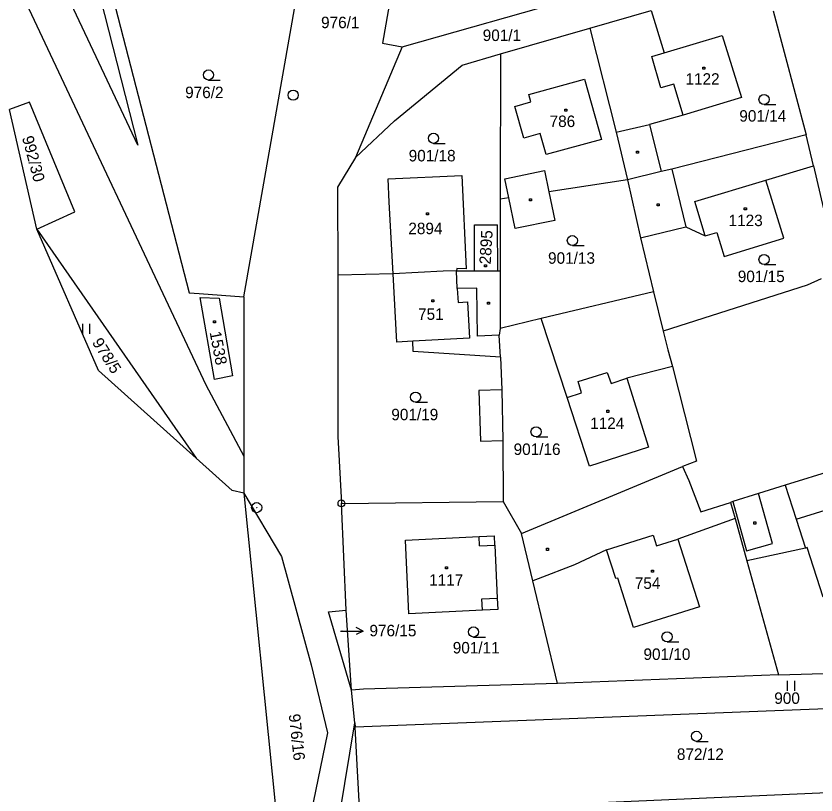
# Model space of a CAD drawing. Extents: x -795483 to -789093, y -1112258 to -1108741.
# Drawn here: x -791654.7 to -791536.2, y -1109788.3 to -1109673 of the extents above; entities that cross this region are included whole.
import ezdxf

# ---------------------------------------------------------------- set-up
doc = ezdxf.new("R2010")
doc.units = 0
for name, color, linetype in [('Komunikace', 7, 'Continuous'), ('Vrstva 1', 7, 'Continuous'), ('Vrstva 14', 7, 'Continuous'), ('Vrstva 15', 7, 'Continuous'), ('Vrstva 16', 7, 'Continuous'), ('Vrstva 2', 7, 'Continuous'), ('Vrstva 23', 7, 'Continuous'), ('Vrstva 25', 7, 'Continuous'), ('Vrstva 28', 7, 'Continuous')]:
    doc.layers.add(name, color=color, linetype=linetype)

msp = doc.modelspace()

# ---------------------------------------------------------------- linework, layer by layer
at = {"layer": 'Komunikace'}
msp.add_line((-791606.6, -1109764.06), (-791606.27, -1109764.06), dxfattribs=at)
at = {"layer": 'Vrstva 1'}
for p, q in [((-791636.66, -1109692.08), (-791671.48, -1109618.12)), ((-791676.67, -1109621.05), (-791626.58, -1109727.58)), ((-791620.92, -1109714.56), (-791610.83, -1109657.03)), ((-791597.21, -1109659.19), (-791600.41, -1109677.01)), ((-791643.57, -1109664.83), (-791636.66, -1109692.08)), ((-791641.78, -1109664.7), (-791629.05, -1109713.95)), ((-791597.49, -1109677.51), (-791563.16, -1109667.8)), ((-791569.65, -1109674.75), (-791560.59, -1109672.17)), ((-791560.59, -1109672.17), (-791558.66, -1109678.44)), ((-791542.5, -1109672.19), (-791537.61, -1109690.56)), ((-791582.92, -1109678.55), (-791569.65, -1109674.75)), ((-791569.65, -1109674.75), (-791565.75, -1109690.19)), ((-791558.66, -1109678.44), (-791550.05, -1109675.83)), ((-791550.05, -1109675.83), (-791547.21, -1109685.05)), ((-791597.49, -1109677.51), (-791604.39, -1109693.91)), ((-791600.41, -1109677.01), (-791597.49, -1109677.51)), ((-791588.58, -1109680.23), (-791582.92, -1109678.55)), ((-791582.92, -1109678.55), (-791582.95, -1109700.09)), ((-791598.61, -1109688.51), (-791588.58, -1109680.23)), ((-791652.69, -1109685.71), (-791655.65, -1109686.82)), ((-791645.96, -1109701.97), (-791652.69, -1109685.71)), ((-791547.21, -1109685.05), (-791555.83, -1109687.65)), ((-791651.59, -1109704.55), (-791655.65, -1109686.82)), ((-791555.83, -1109687.65), (-791560.85, -1109689.04)), ((-791604.39, -1109693.91), (-791598.61, -1109688.51)), ((-791560.85, -1109689.04), (-791559.11, -1109696.02)), ((-791565.75, -1109690.19), (-791564.1, -1109697.24)), ((-791537.61, -1109690.56), (-791557.52, -1109695.63)), ((-791536.54, -1109695.17), (-791537.61, -1109690.56)), ((-791604.39, -1109693.91), (-791607.04, -1109698.33)), ((-791543.61, -1109697.29), (-791536.54, -1109695.17)), ((-791536.54, -1109695.17), (-791533.9, -1109706.41)), ((-791599.57, -1109697.09), (-791588.62, -1109696.61)), ((-791588.62, -1109696.61), (-791588.01, -1109710.4)), ((-791559.11, -1109696.02), (-791564.1, -1109697.24)), ((-791557.52, -1109695.63), (-791559.11, -1109696.02)), ((-791599.4, -1109700.56), (-791599.57, -1109697.09)), ((-791564.1, -1109697.24), (-791575.73, -1109699)), ((-791564.1, -1109697.24), (-791562.15, -1109705.83)), ((-791540.91, -1109705.89), (-791543.61, -1109697.29)), ((-791607.04, -1109698.33), (-791607.02, -1109711.34)), ((-791575.73, -1109699), (-791574.85, -1109703.23)), ((-791581.68, -1109699.9), (-791582.95, -1109700.09)), ((-791582.95, -1109700.09), (-791582.95, -1109704.15)), ((-791580.74, -1109704.42), (-791581.68, -1109699.9)), ((-791598.82, -1109711.15), (-791599.4, -1109700.56)), ((-791651.59, -1109704.55), (-791645.96, -1109701.97)), ((-791574.85, -1109703.23), (-791580.74, -1109704.42)), ((-791642.49, -1109725.47), (-791651.59, -1109704.55)), ((-791651.59, -1109704.55), (-791627.99, -1109738.47)), ((-791586.75, -1109703.91), (-791583.34, -1109703.88)), ((-791586.75, -1109710.72), (-791586.75, -1109703.91)), ((-791583.31, -1109710.71), (-791583.34, -1109703.88)), ((-791582.95, -1109704.15), (-791582.96, -1109710.71)), ((-791562.15, -1109705.83), (-791555.45, -1109704.21)), ((-791555.45, -1109704.21), (-791552.58, -1109705.54)), ((-791562.15, -1109705.83), (-791560.22, -1109713.83)), ((-791552.58, -1109705.54), (-791550.85, -1109705.02)), ((-791550.85, -1109705.02), (-791549.79, -1109708.57)), ((-791549.79, -1109708.57), (-791540.91, -1109705.89)), ((-791591.39, -1109710.74), (-791598.82, -1109711.15)), ((-791589.4, -1109710.73), (-791591.39, -1109710.74)), ((-791589.39, -1109710.36), (-791589.4, -1109710.73)), ((-791589.4, -1109710.73), (-791586.75, -1109710.72)), ((-791588.01, -1109710.4), (-791589.39, -1109710.36)), ((-791586.75, -1109710.72), (-791583.31, -1109710.71)), ((-791583.31, -1109710.71), (-791582.96, -1109710.71)), ((-791582.96, -1109710.71), (-791582.97, -1109719.24)), ((-791598.82, -1109711.15), (-791607.02, -1109711.34)), ((-791607.02, -1109711.34), (-791607.02, -1109735.24)), ((-791598.28, -1109721.28), (-791598.82, -1109711.15)), ((-791535.4, -1109711.89), (-791537.48, -1109712.85)), ((-791537.48, -1109712.85), (-791558.78, -1109719.64)), ((-791629.05, -1109713.95), (-791627.53, -1109714.06)), ((-791627.53, -1109714.06), (-791620.92, -1109714.56)), ((-791560.22, -1109713.83), (-791576.86, -1109717.79)), ((-791560.22, -1109713.83), (-791558.78, -1109719.64)), ((-791627.41, -1109714.65), (-791624.6, -1109714.75)), ((-791625.29, -1109726.79), (-791627.41, -1109714.65)), ((-791624.6, -1109714.75), (-791622.59, -1109726.27)), ((-791620.92, -1109714.56), (-791620.92, -1109732.49)), ((-791576.86, -1109717.79), (-791582.97, -1109719.24)), ((-791573.03, -1109729.46), (-791576.86, -1109717.79)), ((-791582.97, -1109719.24), (-791583.08, -1109720.23)), ((-791582.89, -1109723.49), (-791583.08, -1109720.23)), ((-791558.78, -1109719.64), (-791558.11, -1109722.4)), ((-791595.89, -1109721.15), (-791598.28, -1109721.28)), ((-791595.83, -1109722.65), (-791595.89, -1109721.15)), ((-791582.89, -1109723.49), (-791595.83, -1109722.65)), ((-791558.11, -1109722.4), (-791557.44, -1109724.89)), ((-791582.89, -1109723.49), (-791582.73, -1109728.32)), ((-791557.44, -1109724.89), (-791564.18, -1109726.63)), ((-791557.44, -1109724.89), (-791553.88, -1109738.89)), ((-791627.99, -1109738.47), (-791642.49, -1109725.47)), ((-791622.59, -1109726.27), (-791625.29, -1109726.79)), ((-791564.18, -1109726.63), (-791560.97, -1109736.83)), ((-791626.58, -1109727.58), (-791620.92, -1109738.16)), ((-791582.73, -1109728.32), (-791582.54, -1109735.86)), ((-791569.7, -1109739.62), (-791573.03, -1109729.46)), ((-791620.92, -1109732.49), (-791620.92, -1109738.16)), ((-791607.02, -1109735.24), (-791606.48, -1109745.15)), ((-791582.54, -1109735.86), (-791582.51, -1109744.88)), ((-791560.97, -1109736.83), (-791569.7, -1109739.62)), ((-791519.94, -1109735.98), (-791540.71, -1109742.47)), ((-791620.92, -1109738.16), (-791620.92, -1109743.62)), ((-791622.66, -1109743.25), (-791627.99, -1109738.47)), ((-791553.88, -1109738.89), (-791555.92, -1109739.68)), ((-791579.79, -1109749.6), (-791555.92, -1109739.68)), ((-791555.92, -1109739.68), (-791554.98, -1109741.78)), ((-791554.98, -1109741.78), (-791553.2, -1109746.41)), ((-791540.71, -1109742.47), (-791544.69, -1109743.71)), ((-791540.71, -1109742.47), (-791539.11, -1109747.5)), ((-791620.92, -1109743.62), (-791622.66, -1109743.25)), ((-791620.92, -1109743.62), (-791613.51, -1109817.1)), ((-791620.92, -1109743.62), (-791615.34, -1109753)), ((-791544.69, -1109743.71), (-791548.46, -1109744.89)), ((-791606.48, -1109745.15), (-791582.51, -1109744.88)), ((-791605.77, -1109760.96), (-791606.48, -1109745.15)), ((-791582.51, -1109744.88), (-791579.79, -1109749.6)), ((-791553.2, -1109746.41), (-791548.81, -1109745)), ((-791548.46, -1109744.89), (-791548.81, -1109745)), ((-791548.81, -1109745), (-791548.14, -1109747.41)), ((-791539.11, -1109747.5), (-791531.65, -1109745.15)), ((-791548.14, -1109747.41), (-791556.63, -1109750.46)), ((-791548.14, -1109747.41), (-791546.4, -1109753.67)), ((-791586.08, -1109750.05), (-791583.79, -1109749.95)), ((-791583.72, -1109751.36), (-791583.79, -1109749.95)), ((-791578.1, -1109756.62), (-791579.79, -1109749.6)), ((-791596.96, -1109750.59), (-791586.08, -1109750.05)), ((-791596.47, -1109761.53), (-791596.96, -1109750.59)), ((-791556.63, -1109750.46), (-791553.41, -1109760.49)), ((-791583.72, -1109751.36), (-791583.39, -1109759.17)), ((-791567.18, -1109752.04), (-791571.96, -1109754.27)), ((-791565.81, -1109756.3), (-791567.18, -1109752.04)), ((-791537.74, -1109751.8), (-791546.4, -1109753.67)), ((-791537.45, -1109751.71), (-791537.74, -1109751.8)), ((-791535.1, -1109759.06), (-791537.45, -1109751.71)), ((-791615.34, -1109753), (-791610.95, -1109769.06)), ((-791571.96, -1109754.27), (-791577.31, -1109756.31)), ((-791546.4, -1109753.67), (-791541.7, -1109770.54)), ((-791577.31, -1109756.31), (-791578.1, -1109756.62)), ((-791574.45, -1109771.81), (-791578.1, -1109756.62)), ((-791565.53, -1109756.21), (-791565.81, -1109756.3)), ((-791563.18, -1109763.55), (-791565.53, -1109756.21)), ((-791583.39, -1109759.17), (-791583.31, -1109760.89)), ((-791553.41, -1109760.49), (-791563.18, -1109763.55)), ((-791608.38, -1109761.22), (-791605.77, -1109760.96)), ((-791604.97, -1109772.83), (-791608.38, -1109761.22)), ((-791604.97, -1109772.83), (-791605.77, -1109760.96)), ((-791585.59, -1109760.99), (-791596.47, -1109761.53)), ((-791583.31, -1109760.89), (-791585.59, -1109760.99)), ((-791610.95, -1109769.06), (-791608.53, -1109779.12)), ((-791541.7, -1109770.54), (-791505.62, -1109769.42)), ((-791541.7, -1109770.54), (-791574.45, -1109771.81)), ((-791574.45, -1109771.81), (-791603.19, -1109772.68)), ((-791603.19, -1109772.68), (-791604.97, -1109772.83)), ((-791604.5, -1109777.65), (-791604.97, -1109772.83)), ((-791495.85, -1109774.03), (-791604.43, -1109778.32)), ((-791606.81, -1109791.83), (-791604.5, -1109777.65)), ((-791604.5, -1109777.65), (-791604.43, -1109778.32)), ((-791604.13, -1109783.88), (-791604.43, -1109778.32)), ((-791608.53, -1109779.12), (-791611.18, -1109791.83)), ((-791603.75, -1109791.07), (-791604.13, -1109783.88)), ((-791531.09, -1109787.89), (-791603.75, -1109791.07))]:
    msp.add_line(p, q, dxfattribs=at)
at = {"layer": 'Vrstva 16'}
for p, q in [((-791606.27, -1109764.06), (-791603.27, -1109764.06)), ((-791603.27, -1109764.06), (-791604.27, -1109763.56)), ((-791603.27, -1109764.06), (-791604.27, -1109764.56))]:
    msp.add_line(p, q, dxfattribs=at)
at = {"layer": 'Vrstva 2'}
for p, q in [((-791560.48, -1109678.97), (-791558.66, -1109678.44)), ((-791559.13, -1109683.59), (-791560.48, -1109678.97)), ((-791578.71, -1109684.61), (-791570.47, -1109682.34)), ((-791570.47, -1109682.34), (-791567.94, -1109691.27)), ((-791557.24, -1109683.04), (-791559.13, -1109683.59)), ((-791555.83, -1109687.65), (-791557.24, -1109683.04)), ((-791578.39, -1109685.7), (-791578.71, -1109684.61)), ((-791580.76, -1109686.39), (-791578.39, -1109685.7)), ((-791579.43, -1109691.07), (-791580.76, -1109686.39)), ((-791565.75, -1109690.19), (-791560.85, -1109689.04)), ((-791577.05, -1109690.38), (-791579.43, -1109691.07)), ((-791576.16, -1109693.48), (-791577.05, -1109690.38)), ((-791567.94, -1109691.27), (-791576.16, -1109693.48)), ((-791582.26, -1109697.09), (-791576.38, -1109695.87)), ((-791576.38, -1109695.87), (-791575.73, -1109699)), ((-791557.52, -1109695.63), (-791555.45, -1109704.21)), ((-791581.68, -1109699.9), (-791582.26, -1109697.09)), ((-791554.12, -1109700.45), (-791543.61, -1109697.29)), ((-791552.58, -1109705.54), (-791554.12, -1109700.45)), ((-791589.31, -1109713.34), (-791589.4, -1109710.73)), ((-791586.43, -1109713.29), (-791589.31, -1109713.34)), ((-791589.31, -1109713.34), (-791589.18, -1109715.38)), ((-791586.32, -1109720.38), (-791586.43, -1109713.29)), ((-791589.18, -1109715.38), (-791587.78, -1109715.31)), ((-791587.78, -1109715.31), (-791587.52, -1109720.7)), ((-791583.08, -1109720.23), (-791586.32, -1109720.38)), ((-791587.52, -1109720.7), (-791595.89, -1109721.15)), ((-791571.41, -1109727.12), (-791567.08, -1109725.75)), ((-791567.08, -1109725.75), (-791566.52, -1109727.38)), ((-791570.9, -1109728.78), (-791571.41, -1109727.12)), ((-791566.52, -1109727.38), (-791564.18, -1109726.63)), ((-791582.73, -1109728.32), (-791586.1, -1109728.41)), ((-791586.1, -1109728.41), (-791585.89, -1109735.95)), ((-791573.03, -1109729.46), (-791570.9, -1109728.78)), ((-791585.89, -1109735.95), (-791582.54, -1109735.86)), ((-791542.62, -1109751.1), (-791544.69, -1109743.71)), ((-791548.46, -1109744.89), (-791546.47, -1109752.17)), ((-791539.11, -1109747.5), (-791537.74, -1109751.8)), ((-791567.18, -1109752.04), (-791560.28, -1109749.84)), ((-791560.28, -1109749.84), (-791559.77, -1109751.46)), ((-791586.02, -1109751.46), (-791586.08, -1109750.05)), ((-791559.77, -1109751.46), (-791556.63, -1109750.46)), ((-791546.47, -1109752.17), (-791542.62, -1109751.1)), ((-791586.02, -1109751.46), (-791583.72, -1109751.36)), ((-791585.67, -1109759.28), (-791583.39, -1109759.17)), ((-791585.59, -1109760.99), (-791585.67, -1109759.28))]:
    msp.add_line(p, q, dxfattribs=at)
at = {"layer": 'Vrstva 23'}
for p, q in [((-791626.18, -1109682.45), (-791624.43, -1109682.45)), ((-791543.86, -1109686.09), (-791542.11, -1109686.09)), ((-791592.84, -1109691.83), (-791591.09, -1109691.83)), ((-791572.26, -1109706.98), (-791570.51, -1109706.98)), ((-791543.86, -1109709.77), (-791542.11, -1109709.77)), ((-791644.79, -1109720.06), (-791644.79, -1109718.56)), ((-791643.79, -1109718.56), (-791643.79, -1109720.06)), ((-791595.48, -1109730.16), (-791593.73, -1109730.16)), ((-791577.64, -1109735.3), (-791575.89, -1109735.3)), ((-791586.9, -1109764.95), (-791585.15, -1109764.95)), ((-791558.23, -1109765.68), (-791556.48, -1109765.68)), ((-791540.36, -1109772.94), (-791540.36, -1109771.44)), ((-791539.36, -1109771.44), (-791539.36, -1109772.94)), ((-791553.88, -1109780.4), (-791552.13, -1109780.4))]:
    msp.add_line(p, q, dxfattribs=at)
for centre in [(-791626.18, -1109681.7), (-791543.86, -1109685.34), (-791592.84, -1109691.08), (-791572.26, -1109706.23), (-791543.86, -1109709.02), (-791595.48, -1109729.41), (-791577.64, -1109734.55), (-791586.9, -1109764.2), (-791558.23, -1109764.93), (-791553.88, -1109779.65)]:
    msp.add_circle(centre, 0.75, dxfattribs=at)
at = {"layer": 'Vrstva 25'}
for p, q in [((-791552.95, -1109680.53), (-791552.65, -1109680.53)), ((-791552.95, -1109680.83), (-791552.95, -1109680.53)), ((-791552.65, -1109680.83), (-791552.95, -1109680.83)), ((-791552.65, -1109680.53), (-791552.65, -1109680.83)), ((-791573.38, -1109686.75), (-791573.08, -1109686.75)), ((-791573.38, -1109687.05), (-791573.38, -1109686.75)), ((-791573.08, -1109687.05), (-791573.38, -1109687.05)), ((-791573.08, -1109686.75), (-791573.08, -1109687.05)), ((-791562.74, -1109692.97), (-791562.44, -1109692.97)), ((-791562.74, -1109693.27), (-791562.74, -1109692.97)), ((-791562.44, -1109692.97), (-791562.44, -1109693.27)), ((-791562.44, -1109693.27), (-791562.74, -1109693.27)), ((-791578.63, -1109700.02), (-791578.33, -1109700.02)), ((-791578.63, -1109700.32), (-791578.63, -1109700.02)), ((-791578.33, -1109700.02), (-791578.33, -1109700.32)), ((-791578.33, -1109700.32), (-791578.63, -1109700.32)), ((-791559.68, -1109700.78), (-791559.38, -1109700.78)), ((-791559.68, -1109701.08), (-791559.68, -1109700.78)), ((-791559.38, -1109701.08), (-791559.68, -1109701.08)), ((-791559.38, -1109700.78), (-791559.38, -1109701.08)), ((-791546.78, -1109701.38), (-791546.48, -1109701.38)), ((-791546.78, -1109701.68), (-791546.78, -1109701.38)), ((-791546.48, -1109701.38), (-791546.48, -1109701.68)), ((-791593.86, -1109702.1), (-791593.56, -1109702.1)), ((-791593.86, -1109702.4), (-791593.86, -1109702.1)), ((-791593.56, -1109702.4), (-791593.86, -1109702.4)), ((-791593.56, -1109702.1), (-791593.56, -1109702.4)), ((-791546.48, -1109701.68), (-791546.78, -1109701.68)), ((-791585.26, -1109709.8), (-791584.96, -1109709.8)), ((-791585.26, -1109710.1), (-791585.26, -1109709.8)), ((-791584.96, -1109710.1), (-791585.26, -1109710.1)), ((-791584.96, -1109709.8), (-791584.96, -1109710.1)), ((-791593.08, -1109715.02), (-791592.78, -1109715.02)), ((-791593.08, -1109715.32), (-791593.08, -1109715.02)), ((-791592.78, -1109715.32), (-791593.08, -1109715.32)), ((-791592.78, -1109715.02), (-791592.78, -1109715.32)), ((-791584.83, -1109715.33), (-791584.53, -1109715.33)), ((-791584.83, -1109715.63), (-791584.83, -1109715.33)), ((-791584.53, -1109715.63), (-791584.83, -1109715.63)), ((-791584.53, -1109715.33), (-791584.53, -1109715.63)), ((-791625.45, -1109718.1), (-791625.15, -1109718.1)), ((-791625.45, -1109718.4), (-791625.45, -1109718.1)), ((-791625.15, -1109718.4), (-791625.45, -1109718.4)), ((-791625.15, -1109718.1), (-791625.15, -1109718.4)), ((-791567.15, -1109731.37), (-791566.85, -1109731.37)), ((-791567.15, -1109731.67), (-791567.15, -1109731.37)), ((-791566.85, -1109731.67), (-791567.15, -1109731.67)), ((-791566.85, -1109731.37), (-791566.85, -1109731.67)), ((-791545.38, -1109747.91), (-791545.08, -1109747.91)), ((-791545.38, -1109748.21), (-791545.38, -1109747.91)), ((-791545.08, -1109748.21), (-791545.38, -1109748.21)), ((-791545.08, -1109747.91), (-791545.08, -1109748.21)), ((-791576.09, -1109751.81), (-791575.79, -1109751.81)), ((-791576.09, -1109752.11), (-791576.09, -1109751.81)), ((-791575.79, -1109752.11), (-791576.09, -1109752.11)), ((-791575.79, -1109751.81), (-791575.79, -1109752.11)), ((-791591.05, -1109754.53), (-791590.75, -1109754.53)), ((-791591.05, -1109754.83), (-791591.05, -1109754.53)), ((-791590.75, -1109754.53), (-791590.75, -1109754.83)), ((-791590.75, -1109754.83), (-791591.05, -1109754.83)), ((-791560.53, -1109755.03), (-791560.23, -1109755.03)), ((-791560.53, -1109755.33), (-791560.53, -1109755.03)), ((-791560.23, -1109755.33), (-791560.53, -1109755.33)), ((-791560.23, -1109755.03), (-791560.23, -1109755.33))]:
    msp.add_line(p, q, dxfattribs=at)
at = {"layer": 'Vrstva 28'}
for centre, radius in [((-791613.62, -1109684.68), 0.75), ((-791613.62, -1109684.68), 0.01), ((-791619.03, -1109745.78), 0.75), ((-791606.48, -1109745.15), 0.5), ((-791606.48, -1109745.15), 0.01), ((-791619.03, -1109745.78), 0.01)]:
    msp.add_circle(centre, radius, dxfattribs=at)

# ---------------------------------------------------------------- texts
at = {"layer": 'Vrstva 14'}
for s, height, p in [('976/1', 1.7, (-791609.49, -1109674.77)), ('901/1', 1.7, (-791585.54, -1109676.67)), ('976/2', 1.7, (-791629.63, -1109685.13)), ('901/14', 1.7, (-791547.52, -1109688.61)), ('901/18', 1.7, (-791596.51, -1109694.5)), ('901/13', 1.7, (-791575.86, -1109709.66)), ('901/15', 1.7, (-791547.75, -1109712.38)), ('901/19', 1.7, (-791599.08, -1109732.84)), ('901/16', 1.7, (-791580.96, -1109737.98)), ('976/15', 0.1, (-791606.6, -1109764.06)), ('901/11', 1.7, (-791589.98, -1109767.38)), ('901/10', 1.7, (-791561.72, -1109768.34)), ('900', 1.7, (-791542.34, -1109774.85)), ('872/12', 1.7, (-791556.77, -1109783.15))]:
    msp.add_text(s, height=height, dxfattribs=at).set_placement(p)
for s, rotation, p in [('992/30', 284.9899, (-791653.81, -1109690.97)), ('978/5', 302.6192, (-791643.48, -1109721.32)), ('976/16', 276.2896, (-791614.29, -1109776.42))]:
    msp.add_text(s, height=1.7, rotation=rotation, dxfattribs=at).set_placement(p)
at = {"layer": 'Vrstva 15'}
for s, p in [('1122', (-791555.5, -1109683.14)), ('786', (-791575.63, -1109689.41)), ('1123', (-791549.11, -1109704.09)), ('2894', (-791596.56, -1109705.28)), ('751', (-791595.12, -1109717.97)), ('1124', (-791569.62, -1109734.14)), ('1117', (-791593.48, -1109757.35)), ('754', (-791563.01, -1109757.82))]:
    msp.add_text(s, height=1.7, dxfattribs=at).set_placement(p)
for s, rotation, p in [('2895', 86.5761, (-791584.36, -1109709.79)), ('1538', 280.9228, (-791626.01, -1109719.82))]:
    msp.add_text(s, height=1.7, rotation=rotation, dxfattribs=at).set_placement(p)
at = {"layer": 'Vrstva 16'}
msp.add_text('976/15', height=1.7, dxfattribs=at).set_placement((-791602.32, -1109764.84))

doc.saveas('drawing.dxf')
